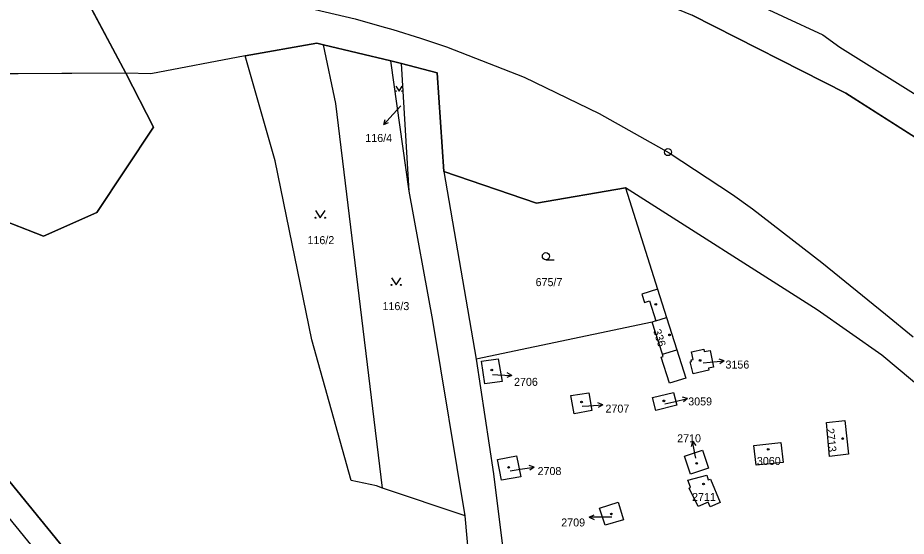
# Model space of a CAD drawing. Extents: x -866656 to -858817, y -1041816 to -1038653.
# Drawn here: x -866175.7 to -865986.9, y -1039148 to -1039037.7 of the extents above; entities that cross this region are included whole.
import ezdxf

# ---------------------------------------------------------------- set-up
doc = ezdxf.new("R2010")
doc.units = 0
for name, color, linetype in [('Hranice parcel', 7, 'Continuous'), ('Parcelní čísla', 7, 'Continuous'), ('Polygon ku', 7, 'Continuous'), ('Pop  PČ popisy', 7, 'Continuous'), ('SZDC', 7, 'Continuous'), ('tisk ramy', 7, 'Continuous'), ('Vnitřní kresba', 7, 'Continuous'), ('Vrstva 1', 7, 'Continuous'), ('Vrstva 53', 7, 'Continuous'), ('Vrstva 7', 7, 'Continuous'), ('Značky budov', 7, 'Continuous'), ('Značky kultur', 7, 'Continuous')]:
    doc.layers.add(name, color=color, linetype=linetype)

msp = doc.modelspace()

# ---------------------------------------------------------------- linework, layer by layer
at = {"layer": 'Hranice parcel'}
for p, q in [((-866173.58, -1039010.28), (-866152.71, -1039049.52)), ((-866173.58, -1039010.28), (-866152.71, -1039049.52)), ((-866043.64, -1039023.17), (-866004.59, -1039041.38)), ((-865999.72, -1039053.77), (-866032.39, -1039037.19)), ((-866004.59, -1039041.38), (-866001, -1039043.96)), ((-866127.37, -1039045.86), (-866112.11, -1039043.15)), ((-866112.11, -1039043.15), (-866110.7, -1039043.5)), ((-866110.7, -1039043.5), (-866096.36, -1039046.9)), ((-866108.07, -1039056), (-866110.7, -1039043.5)), ((-866001, -1039043.96), (-865979.08, -1039057.72)), ((-866127.37, -1039045.86), (-866147.4, -1039049.66)), ((-866120.97, -1039068.13), (-866127.37, -1039045.86)), ((-866096.36, -1039046.9), (-866094.16, -1039047.43)), ((-866092.51, -1039074.6), (-866096.36, -1039046.9)), ((-866092.51, -1039074.6), (-866094.16, -1039047.43)), ((-866094.16, -1039047.43), (-866086.54, -1039049.43)), ((-866152.71, -1039049.52), (-866221.4, -1039049.92)), ((-866152.71, -1039049.52), (-866146.81, -1039060.99)), ((-866147.4, -1039049.66), (-866152.71, -1039049.52)), ((-866152.71, -1039049.52), (-866146.81, -1039060.99)), ((-866086.54, -1039049.43), (-866085.13, -1039070.41)), ((-865967.8, -1039074.14), (-865999.72, -1039053.77)), ((-866098.19, -1039137.8), (-866108.07, -1039056)), ((-866146.81, -1039060.99), (-866158.86, -1039079.16)), ((-866146.81, -1039060.99), (-866158.86, -1039079.16)), ((-866113.16, -1039106.25), (-866120.97, -1039068.13)), ((-866085.13, -1039070.41), (-866078.23, -1039110.35)), ((-866085.13, -1039070.41), (-866065.43, -1039077.17)), ((-866065.43, -1039077.17), (-866046.56, -1039073.87)), ((-866046.56, -1039073.87), (-866039.73, -1039095.44)), ((-866005.79, -1039099.83), (-866046.56, -1039073.87)), ((-866170.17, -1039084.18), (-866194.84, -1039074.56)), ((-866170.17, -1039084.18), (-866194.84, -1039074.56)), ((-866087.47, -1039102.11), (-866092.51, -1039074.6)), ((-866158.86, -1039079.16), (-866170.17, -1039084.18)), ((-866158.86, -1039079.16), (-866170.17, -1039084.18)), ((-866039.73, -1039095.44), (-866043.07, -1039096.5)), ((-866043.07, -1039096.5), (-866042.5, -1039098.27)), ((-866039.73, -1039095.44), (-866037.81, -1039101.5)), ((-866042.5, -1039098.27), (-866041.45, -1039097.94)), ((-866041.45, -1039097.94), (-866040.1, -1039102.22)), ((-865992.06, -1039109.52), (-866005.79, -1039099.83)), ((-866080.58, -1039143.64), (-866087.47, -1039102.11)), ((-866040.86, -1039102.47), (-866078.23, -1039110.35)), ((-866040.1, -1039102.22), (-866040.86, -1039102.47)), ((-866038.7, -1039109.3), (-866040.86, -1039102.47)), ((-866037.81, -1039101.5), (-866035.64, -1039108.33)), ((-866104.81, -1039136.13), (-866113.16, -1039106.25)), ((-866035.64, -1039108.33), (-866033.72, -1039114.38)), ((-866032.48, -1039108.79), (-866029.91, -1039108.25)), ((-866029.91, -1039108.25), (-866029.78, -1039108.74)), ((-866038.97, -1039109.92), (-866038.54, -1039109.79)), ((-866037.16, -1039115.47), (-866038.97, -1039109.92)), ((-866038.54, -1039109.79), (-866038.7, -1039109.3)), ((-866032.13, -1039110.43), (-866032.48, -1039108.79)), ((-866029.78, -1039108.74), (-866028.57, -1039108.5)), ((-866028.57, -1039108.5), (-866027.84, -1039112.06)), ((-865966.01, -1039131.32), (-865992.06, -1039109.52)), ((-866078.23, -1039110.35), (-866074.58, -1039134.7)), ((-866077.12, -1039110.78), (-866073.56, -1039110.25)), ((-866076.45, -1039115.58), (-866077.12, -1039110.78)), ((-866073.56, -1039110.25), (-866072.75, -1039115.08)), ((-866032.81, -1039110.94), (-866032.51, -1039110.86)), ((-866032.16, -1039113.46), (-866032.81, -1039110.94)), ((-866032.58, -1039110.51), (-866032.13, -1039110.43)), ((-866032.51, -1039110.86), (-866032.58, -1039110.51)), ((-866027.84, -1039112.06), (-866028.89, -1039112.29)), ((-866028.81, -1039112.65), (-866032.16, -1039113.46)), ((-866028.89, -1039112.29), (-866028.81, -1039112.65)), ((-866072.75, -1039115.08), (-866076.45, -1039115.58)), ((-866033.72, -1039114.38), (-866037.16, -1039115.47)), ((-866058.14, -1039118.07), (-866054.33, -1039117.53)), ((-866054.33, -1039117.53), (-866053.69, -1039121.23)), ((-866040.76, -1039118.49), (-866036.3, -1039117.42)), ((-866036.3, -1039117.42), (-866035.64, -1039120.16)), ((-866057.47, -1039121.96), (-866058.14, -1039118.07)), ((-866040.09, -1039121.25), (-866040.76, -1039118.49)), ((-866053.69, -1039121.23), (-866057.47, -1039121.96)), ((-866035.64, -1039120.16), (-866040.09, -1039121.25)), ((-866003.84, -1039123.83), (-865999.94, -1039123.39)), ((-865999.94, -1039123.39), (-865999.14, -1039130.52)), ((-866003.21, -1039131.04), (-866003.84, -1039123.83)), ((-866019.25, -1039128.72), (-866013.53, -1039128.07)), ((-866018.78, -1039132.91), (-866019.25, -1039128.72)), ((-866013.53, -1039128.07), (-866013, -1039132.3)), ((-866073.72, -1039131.69), (-866069.71, -1039130.89)), ((-866069.71, -1039130.89), (-866068.78, -1039135.34)), ((-866033.96, -1039130.95), (-866030.17, -1039129.7)), ((-866032.74, -1039134.79), (-866033.96, -1039130.95)), ((-866030.17, -1039129.7), (-866028.89, -1039133.53)), ((-865999.14, -1039130.52), (-866003.21, -1039131.04)), ((-866072.91, -1039136.09), (-866073.72, -1039131.69)), ((-866013, -1039132.3), (-866018.78, -1039132.91)), ((-866074.58, -1039134.7), (-866069.9, -1039172.22)), ((-866028.89, -1039133.53), (-866032.74, -1039134.79)), ((-866099.42, -1039137.29), (-866104.81, -1039136.13)), ((-866068.78, -1039135.34), (-866072.91, -1039136.09)), ((-866033.27, -1039136.11), (-866029.23, -1039134.99)), ((-866032.75, -1039137.53), (-866033.27, -1039136.11)), ((-866029.23, -1039134.99), (-866028.95, -1039136.03)), ((-866028.95, -1039136.03), (-866028.48, -1039135.84)), ((-866028.48, -1039135.84), (-866026.42, -1039140.83)), ((-866098.19, -1039137.8), (-866099.42, -1039137.29)), ((-866080.58, -1039143.64), (-866098.19, -1039137.8)), ((-866033.03, -1039137.75), (-866032.75, -1039137.53)), ((-866031.09, -1039141.69), (-866033.03, -1039137.75)), ((-866052.02, -1039142), (-866048.1, -1039140.78)), ((-866050.84, -1039145.65), (-866052.02, -1039142)), ((-866048.1, -1039140.78), (-866046.94, -1039144.49)), ((-866028.99, -1039140.76), (-866031.09, -1039141.69)), ((-866028.56, -1039141.75), (-866028.99, -1039140.76)), ((-866026.42, -1039140.83), (-866028.56, -1039141.75)), ((-866077.83, -1039174.92), (-866080.58, -1039143.64)), ((-866046.94, -1039144.49), (-866050.84, -1039145.65))]:
    msp.add_line(p, q, dxfattribs=at)
at = {"layer": 'Polygon ku'}
msp.add_lwpolyline([(-866264.92, -1039021.78), (-866258.35, -1039039.02), (-866256.16, -1039038.98), (-866252.72, -1039038.79), (-866237.09, -1039038.27), (-866221.6, -1039049.92), (-866216.24, -1039061.16), (-866194.84, -1039074.56), (-866170.17, -1039084.18), (-866158.86, -1039079.16), (-866146.81, -1039060.99), (-866152.71, -1039049.52), (-866173.58, -1039010.28)], dxfattribs=at)
at = {"layer": 'Pop  PČ popisy'}
for p, q in [((-866094.3, -1039056.46), (-866095.89, -1039058.22)), ((-866095.89, -1039058.22), (-866097.9, -1039060.45)), ((-866097.9, -1039060.45), (-866097.6, -1039059.37)), ((-866097.9, -1039060.45), (-866096.86, -1039060.04)), ((-866030.05, -1039111.12), (-866028.56, -1039110.99)), ((-866028.56, -1039110.99), (-866025.57, -1039110.73)), ((-866025.57, -1039110.73), (-866026.61, -1039110.32)), ((-866025.57, -1039110.73), (-866026.52, -1039111.32)), ((-866074.81, -1039113.58), (-866073.68, -1039113.64)), ((-866073.68, -1039113.64), (-866070.68, -1039113.8)), ((-866070.68, -1039113.8), (-866071.71, -1039114.24)), ((-866070.68, -1039113.8), (-866071.66, -1039113.24)), ((-866051.35, -1039120.04), (-866052.38, -1039119.61)), ((-866038.15, -1039119.81), (-866036.27, -1039119.39)), ((-866036.27, -1039119.39), (-866033.35, -1039118.71)), ((-866033.35, -1039118.71), (-866034.43, -1039118.45)), ((-866033.35, -1039118.71), (-866034.21, -1039119.43)), ((-866055.77, -1039120.35), (-866054.34, -1039120.25)), ((-866054.34, -1039120.25), (-866051.35, -1039120.04)), ((-866051.35, -1039120.04), (-866052.31, -1039120.61)), ((-866032.3, -1039127.81), (-866032.6, -1039128.89)), ((-866031.73, -1039130.76), (-866032.3, -1039127.81)), ((-866032.3, -1039127.81), (-866031.62, -1039128.7)), ((-866031.6, -1039131.43), (-866031.73, -1039130.76)), ((-866071.01, -1039134.08), (-866068.88, -1039133.76)), ((-866068.88, -1039133.76), (-866065.92, -1039133.29)), ((-866065.92, -1039133.29), (-866066.98, -1039132.95)), ((-866065.92, -1039133.29), (-866066.83, -1039133.94)), ((-866054.22, -1039143.97), (-866053.22, -1039143.47)), ((-866051.22, -1039143.97), (-866054.22, -1039143.97)), ((-866054.22, -1039143.97), (-866053.22, -1039144.47)), ((-866049.45, -1039143.98), (-866051.22, -1039143.97))]:
    msp.add_line(p, q, dxfattribs=at)
at = {"layer": 'SZDC'}
for points in [[(-865966.01, -1039131.32), (-865992.06, -1039109.52), (-866005.79, -1039099.83), (-866046.56, -1039073.87), (-866065.43, -1039077.17), (-866085.13, -1039070.41), (-866086.54, -1039049.43), (-866094.16, -1039047.43), (-866096.36, -1039046.9), (-866110.7, -1039043.5), (-866112.11, -1039043.15), (-866127.37, -1039045.86), (-866147.4, -1039049.66), (-866152.71, -1039049.52), (-866173.58, -1039010.28)], [(-866032.39, -1039037.19), (-865999.72, -1039053.77), (-865967.8, -1039074.14), (-865938.24, -1039100.61), (-865935.1, -1039109.83), (-865930.21, -1039131.39), (-865886.54, -1039173.87), (-865874.49, -1039188.29), (-865866.5, -1039200.96), (-865848.89, -1039217.2), (-865824.46, -1039244.62), (-865811.77, -1039269)]]:
    msp.add_lwpolyline(points, dxfattribs=at)
at = {"layer": 'tisk ramy'}
for points in [[(-866038.97, -1038859.66), (-865250.23, -1039829.38), (-865472.87, -1040010.47), (-866261.62, -1039040.75)], [(-866254.59, -1039041.47), (-865601.5, -1039844.41), (-865386.61, -1039669.62), (-866039.7, -1038866.69)], [(-866039.7, -1038866.69), (-865386.61, -1039669.62), (-865601.5, -1039844.41), (-866254.59, -1039041.47)]]:
    msp.add_lwpolyline(points, close=True, dxfattribs=at)
at = {"layer": 'Vnitřní kresba'}
for p, q in [((-866040.1, -1039102.22), (-866037.81, -1039101.5)), ((-866038.7, -1039109.3), (-866035.64, -1039108.33))]:
    msp.add_line(p, q, dxfattribs=at)
at = {"layer": 'Vrstva 1'}
for points in [[(-866140.05, -1039031), (-866119.79, -1039034.27), (-866104, -1039037.99), (-866098.27, -1039039.57), (-866095.96, -1039040.26), (-866090.11, -1039042.08), (-866084.57, -1039043.93), (-866068.08, -1039050.4), (-866052.1, -1039058.06), (-866037.28, -1039066.44), (-866023.76, -1039075.35), (-866019.56, -1039078.36)], [(-866019.56, -1039078.36), (-866004.8, -1039089.77), (-865991.3, -1039100.78), (-865985.44, -1039105.61)]]:
    msp.add_lwpolyline(points, dxfattribs=at)
at = {"layer": 'Vrstva 53'}
for points in [[(-866238.19, -1039010.94), (-866206.96, -1039007.55), (-866173.58, -1039010.28), (-866139.24, -1039014.03), (-866135.59, -1039013.7), (-866108.01, -1039021.5), (-866099.33, -1039029.1), (-866091.94, -1039031.21), (-866087.62, -1039024.62), (-866074.31, -1039019.97), (-866032.39, -1039037.19), (-865999.72, -1039053.77), (-865967.8, -1039074.14), (-865938.24, -1039100.61), (-865935.1, -1039109.83), (-865930.21, -1039131.39), (-865886.54, -1039173.87), (-865874.49, -1039188.29), (-865866.5, -1039200.96), (-865848.89, -1039217.2), (-865824.46, -1039244.62), (-865811.77, -1039269)], [(-865966.01, -1039131.32), (-865992.06, -1039109.52), (-866005.79, -1039099.83), (-866046.56, -1039073.87), (-866065.43, -1039077.17), (-866085.13, -1039070.41), (-866086.54, -1039049.43), (-866094.16, -1039047.43), (-866096.36, -1039046.9), (-866110.7, -1039043.5), (-866112.11, -1039043.15), (-866127.37, -1039045.86), (-866147.4, -1039049.66), (-866152.71, -1039049.52), (-866221.4, -1039049.92)]]:
    msp.add_lwpolyline(points, dxfattribs=at)
at = {"layer": 'Vrstva 7'}
msp.add_circle((-866037.51, -1039066.31), 0.75, dxfattribs=at)
at = {"layer": 'Značky budov'}
for centre in [(-866040.09, -1039098.67), (-866037.18, -1039105.17), (-866030.67, -1039110.61), (-866074.94, -1039112.66), (-866055.87, -1039119.46), (-866038.37, -1039119.21), (-866000.37, -1039127.23), (-866016.2, -1039129.52), (-866031.4, -1039132.5), (-866071.37, -1039133.35), (-866029.95, -1039136.9), (-866049.53, -1039143.26)]:
    msp.add_circle(centre, 0.175, dxfattribs=at)
at = {"layer": 'Značky kultur'}
msp.add_line((-866063.44, -1039089.19), (-866061.69, -1039089.19), dxfattribs=at)
for points in [[(-866095.32, -1039052.31), (-866094.65, -1039053.32), (-866093.98, -1039052.31)], [(-866112.38, -1039078.75), (-866111.38, -1039080.25), (-866110.38, -1039078.75)], [(-866096.28, -1039093.05), (-866095.28, -1039094.55), (-866094.28, -1039093.05)]]:
    msp.add_lwpolyline(points, dxfattribs=at)
for centre, radius in [((-866095.32, -1039053.32), 0.067), ((-866093.98, -1039053.32), 0.067), ((-866112.38, -1039080.25), 0.1), ((-866110.38, -1039080.25), 0.1), ((-866063.44, -1039088.44), 0.75), ((-866096.28, -1039094.55), 0.1), ((-866094.28, -1039094.55), 0.1)]:
    msp.add_circle(centre, radius, dxfattribs=at)

# ---------------------------------------------------------------- texts
at = {"layer": 'Parcelní čísla'}
for s, p in [('116/4', (-866101.81, -1039064.15)), ('116/2', (-866114.1, -1039085.88)), ('675/7', (-866065.63, -1039094.81)), ('116/3', (-866098.16, -1039099.91)), ('3156', (-866025.28, -1039112.34)), ('2706', (-866070.21, -1039116.02)), ('3059', (-866033.2, -1039120.18)), ('2707', (-866050.78, -1039121.71)), ('2710', (-866035.55, -1039128.02)), ('3060', (-866018.61, -1039132.84)), ('2708', (-866065.21, -1039134.99)), ('2711', (-866032.39, -1039140.51)), ('2709', (-866060.18, -1039145.92))]:
    msp.add_text(s, height=1.7, dxfattribs=at).set_placement(p)
for s, rotation, p in [('336', 288, (-866040.68, -1039104.26)), ('2713', 276, (-866003.9, -1039125.12))]:
    msp.add_text(s, height=1.7, rotation=rotation, dxfattribs=at).set_placement(p)

doc.saveas('drawing.dxf')
